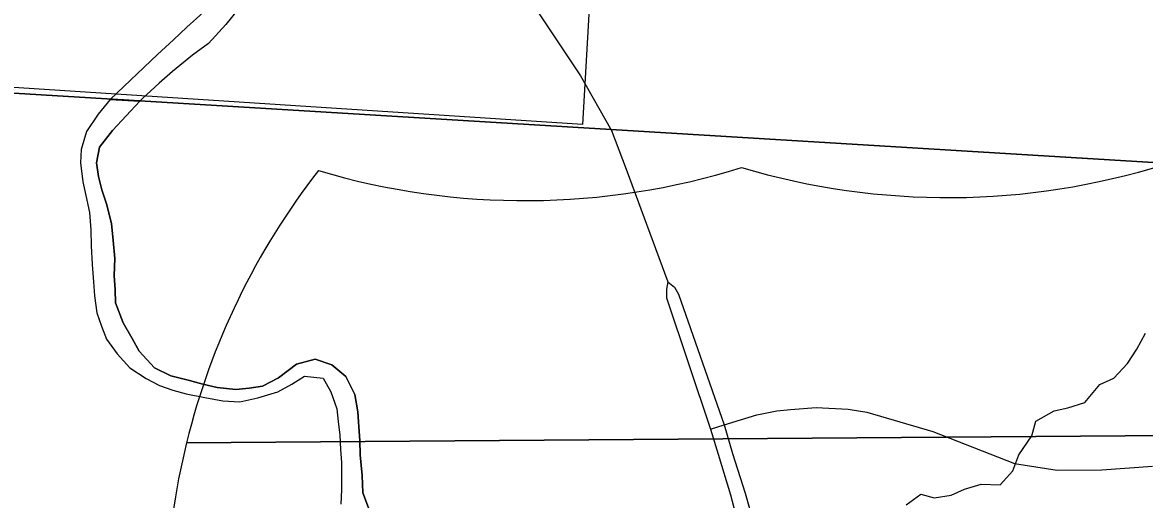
# Model space of a CAD drawing. Extents: x 114604 to 551442, y 316898 to 567001.
# Drawn here: x 262262 to 266623, y 377662 to 379519 of the extents above; entities that cross this region are included whole.
import ezdxf

# ---------------------------------------------------------------- set-up
doc = ezdxf.new("R2010")
doc.units = 0
for name, color, linetype in [('_CIVIL_CONSTRUCTION', 7, 'Continuous'), ('GE_P_Alignment', 7, 'Continuous'), ('GE_P_Alignment_500_Bearings', 7, 'Continuous'), ('GE_P_Alignment_500_Distances', 7, 'Continuous'), ('PM_P_Cells', 7, 'Continuous'), ('RS_Raster1', 7, 'Continuous'), ('SN_P_Signs', 7, 'Continuous')]:
    doc.layers.add(name, color=color, linetype=linetype)

msp = doc.modelspace()

# ---------------------------------------------------------------- linework, layer by layer
at = {"layer": '_CIVIL_CONSTRUCTION'}
for points in [[(263166.5, 381112.1), (263232.8, 381024.2), (263619.5, 380470.5), (264108.6, 379796.3), (264431.1, 379310.5), (264551.1, 379098.7)], [(264551.1, 379098.7), (264607.7, 378947.7), (264770.4, 378509.3)], [(264770.4, 378509.3), (264764.4, 378480.6), (264764.6, 378446.5), (264935.8, 377936)], [(264770.4, 378509.3), (264796.3, 378489), (264811.4, 378460.9), (264989.4, 377952.5), (265021.7, 377840.9), (265071, 377687.5), (265104.4, 377567.9), (265132, 377439), (265165.5, 377245.4), (265174.7, 377149.7), (265184.3, 377043.2)], [(264935.8, 377936), (264965.7, 377838.9), (265013.9, 377681.1), (265044.8, 377562.9), (265070.4, 377442.2), (265094.1, 377300.4), (265115.9, 377139.7)]]:
    msp.add_lwpolyline(points, dxfattribs=at)
at = {"layer": 'GE_P_Alignment'}
for p, q in [((262899.5, 377883.5), (267228.1, 377914.9)), ((267228.1, 377914.9), (262899.5, 377883.5)), ((267228.1, 377914.9), (262899.5, 377883.5))]:
    msp.add_line(p, q, dxfattribs=at)
for centre, start, end in [((265631.3, 377213.6), 142.084, 166.2217), ((264214.8, 381637.9), 253.4242, 287.406), ((265858.6, 381649.8), 253.4242, 287.406), ((264506.3, 377205.5), 281.9521, 14.6085), ((265631.3, 377213.6), 166.2217, 258.8781)]:
    msp.add_arc(centre, 2812.7, start, end, dxfattribs=at)
at = {"layer": 'GE_P_Alignment_500_Bearings'}
msp.add_lwpolyline([(264935.8, 377936), (264989.4, 377952.5), (265116, 377991.4), (265194, 378007.6), (265246.3, 378012.4), (265346.6, 378019.9), (265470.4, 378014.1), (265544.1, 378002.3), (265799.4, 377927.4), (266117.4, 377802.8), (266282.7, 377777), (266456.3, 377778.2), (266654.3, 377791.9)], dxfattribs=at)
at = {"layer": 'GE_P_Alignment_500_Distances'}
for points in [[(261271.7, 392664.4), (264157.4, 392496.6), (267913.7, 392301.8), (267868.6, 391576.8), (267680.6, 388558.5), (267641.8, 387935.6), (267545.6, 386390.6), (267545.5, 386387.7), (267490.7, 385509), (267490.7, 385507.9), (267447.5, 384815.2), (267444.9, 384772.6), (267298.6, 382423.6), (267247.3, 381600.8), (267082, 378947.2), (264549.9, 379101.6), (259158.7, 379430.3)], [(259158.7, 379430.3), (264549.9, 379101.6), (267082, 378947.2), (269114, 378818), (269785.6, 378799.4), (270922.8, 378709.3), (271119.6, 378693.7), (271996.3, 378659.4), (273145.9, 378586.1), (276218.4, 378366.3), (277763, 378292.8), (278340.8, 378257), (278804.6, 378225.2), (279102.2, 378207.7), (281621.8, 378044.8), (284847.9, 377821.7)]]:
    msp.add_lwpolyline(points, dxfattribs=at)
at = {"layer": 'PM_P_Cells'}
for points in [[(262767.6, 380418.6), (262839.5, 380382.6), (262903.4, 380346.6), (262955.4, 380296.5), (262995.4, 380246.5), (263039.4, 380172.4), (263071.4, 380118.3), (263089.4, 380062.2), (263099.5, 380010.1), (263109.5, 379952), (263105.6, 379875.8), (263101.7, 379815.7), (263095.8, 379749.5), (263081.9, 379675.4), (263032, 379609.2), (262964.2, 379557), (262900.4, 379500.8), (262848.5, 379450.6), (262786.6, 379394.4), (262603, 379219.2)], [(263096, 379565.1), (263052.1, 379511)], [(263052.1, 379511), (262984.3, 379436.7), (262922.4, 379390.6), (262844.6, 379328.3), (262792.8, 379282.2), (262728.9, 379222), (262717.9, 379212.2)], [(262603, 379219.2), (262556.5, 379162.1), (262510.1, 379094.2), (262489.6, 379024.2), (262487.2, 378972.1), (262496.7, 378897.9), (262508.3, 378845.7), (262521.9, 378779.5), (262527.4, 378711.3), (262528.9, 378649.1), (262532.4, 378576.9), (262537.9, 378508.7), (262541.6, 378454.6), (262551.1, 378388.4), (262568.7, 378336.2), (262588.3, 378285.9), (262629.9, 378229.5), (262679.5, 378175.1), (262743.1, 378132.6), (262794.9, 378106.2), (262846.7, 378087.8), (262898.6, 378073.4), (262970.4, 378058.9), (263040.2, 378046.4), (263106.2, 378042), (263176.2, 378057.5), (263254.3, 378081.1), (263308.5, 378110.8), (263358.6, 378142.5), (263430.5, 378134), (263460.1, 378081.7), (263483.6, 378015.4), (263489.3, 377965.3), (263494.9, 377913.1), (263498.5, 377857), (263502.1, 377806.8), (263501.8, 377752.7), (263501.4, 377700.6), (263499, 377644.5)], [(262717.9, 379212.2), (262612, 379097.6), (262561.6, 379033.8), (262549.2, 378971.7), (262556.8, 378919.5), (262570.4, 378867.3), (262588, 378813.1), (262607.5, 378736.8), (262615, 378670.6), (262620.5, 378600.4), (262618.1, 378534.3), (262621.6, 378478.1), (262623.3, 378428), (262652.7, 378349.6), (262688.3, 378289.3), (262715.9, 378239), (262775.4, 378174.4), (262839.1, 378143.9), (262910.9, 378125.4), (262962.8, 378111.1), (263018.6, 378098.7), (263090.5, 378090.2), (263142.5, 378095.8), (263194.5, 378103.5), (263256.7, 378135.2), (263327, 378188.8), (263399.1, 378208.4), (263464.8, 378185.9), (263518.5, 378141.5), (263554, 378071.1), (263565.5, 378002.9), (263569, 377944.7), (263572.7, 377892.6), (263574.3, 377836.4), (263581.7, 377756.2), (263585.2, 377688), (263610.7, 377619.7)], [(263610.7, 377619.7), (263585.2, 377688), (263581.7, 377756.2), (263574.3, 377836.4), (263572.7, 377892.6), (263569, 377944.7), (263565.5, 378002.9), (263554, 378071.1), (263518.5, 378141.5), (263464.8, 378185.9), (263399.1, 378208.4), (263327, 378188.8), (263256.7, 378135.2), (263194.5, 378103.5), (263142.5, 378095.8), (263090.5, 378090.2), (263018.6, 378098.7), (262962.8, 378111.1), (262910.9, 378125.4), (262839.1, 378143.9), (262775.4, 378174.4), (262715.9, 378239), (262688.3, 378289.3), (262652.7, 378349.6), (262623.3, 378428), (262621.6, 378478.1), (262618.1, 378534.3), (262620.5, 378600.4), (262615, 378670.6), (262607.5, 378736.8), (262588, 378813.1), (262570.4, 378867.3), (262556.8, 378919.5), (262549.2, 378971.7), (262561.6, 379033.8), (262612, 379097.6), (262717.4, 379211.7)], [(262717.4, 379211.7), (262603, 379219.2)], [(262603, 379219.2), (262717.9, 379212.2)], [(265697, 377642), (265753.2, 377683.8), (265805.1, 377669.4), (265871.1, 377679), (265923.2, 377702.7), (265987.3, 377722.3), (266061.2, 377719.8), (266111.5, 377773.6), (266134, 377835.6), (266184.4, 377909.5), (266200.8, 377967.5), (266271, 378007.1), (266325.1, 378018.8), (266391.2, 378040.4), (266449.6, 378110.2), (266503.7, 378133.9), (266556.1, 378191.7), (266592.4, 378247.6), (266626.8, 378309.5)]]:
    msp.add_lwpolyline(points, dxfattribs=at)
at = {"layer": 'RS_Raster1'}
for points in [[(269775.6, 396298.7), (269696.2, 394952.5), (269532.2, 392169.1), (267913.7, 392301.8), (267868.6, 391576.8), (267680.6, 388558.5), (267641.8, 387935.6), (267545.6, 386390.6), (267545.5, 386387.7), (267490.7, 385509), (267490.7, 385507.9), (267447.5, 384815.2), (267444.9, 384772.6), (267298.6, 382423.6), (267247.3, 381600.8), (267082, 378947.2), (264549.9, 379101.6), (259158.7, 379430.3)], [(259158.7, 379430.3), (264549.9, 379101.6), (267082, 378947.2), (269114, 378818), (269785.6, 378799.4), (270922.8, 378709.3), (271119.6, 378693.7), (271996.3, 378659.4), (273145.9, 378586.1), (276218.4, 378366.3), (277763, 378292.8), (278340.8, 378257), (278804.6, 378225.2), (279102.2, 378207.7), (281621.8, 378044.8), (284847.9, 377821.7)]]:
    msp.add_lwpolyline(points, dxfattribs=at)
at = {"layer": 'SN_P_Signs'}
msp.add_lwpolyline([(262116.9, 384513.9), (264739.3, 384361.7), (264439, 379121), (261768.5, 379295.2)], close=True, dxfattribs=at)

doc.saveas('drawing.dxf')
